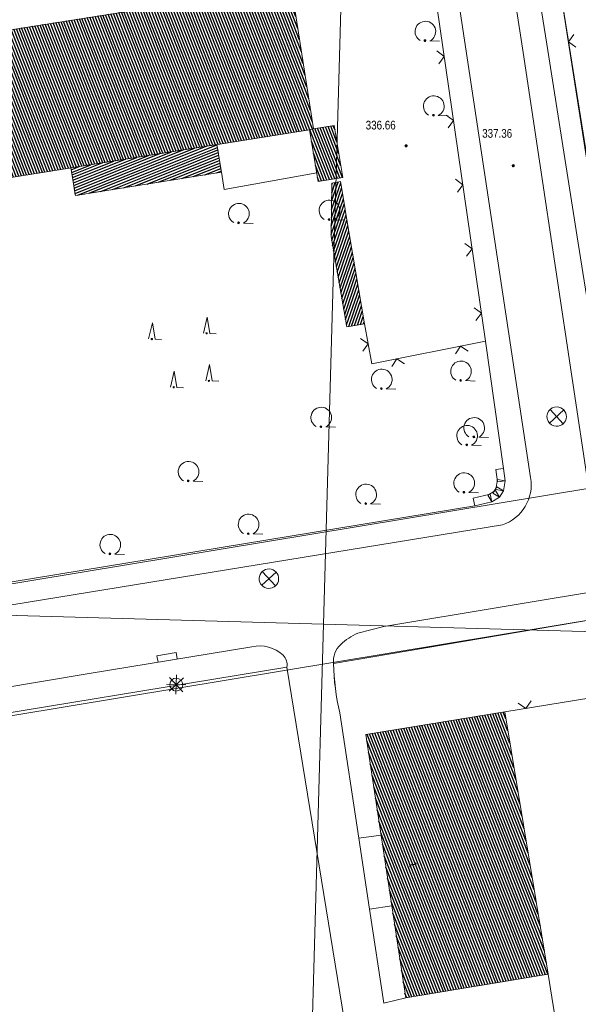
# Model space of a CAD drawing. Header units: metres. Extents: x 345144 to 348639, y 5629211 to 5635235.
# Tile 961 of 1056: x 347851 to 347894, y 5630909 to 5630984. Entities that reach past the tile are written whole.
import ezdxf
from ezdxf.enums import TextEntityAlignment as Align

# ---------------------------------------------------------------- set-up
doc = ezdxf.new("R2010")
doc.units = ezdxf.units.M
doc.header["$MEASUREMENT"] = 0
doc.linetypes.add('4_4', pattern=[1.4, 0.7, -0.7])
for name, color, linetype in [('011 Gebäude', 7, 'Continuous'), ('028 Geländeform', 7, 'Continuous'), ('028 Geländeform Ausg.', 7, 'Continuous'), ('065-066 Ver_Entsorgung', 7, 'Continuous'), ('065-066 Ver_Entsorgung Ausg.', 7, 'Continuous'), ('081-083 Topographie', 7, 'Continuous'), ('AX Flurstück', 7, 'Continuous'), ('AX Gebäude', 7, 'Continuous'), ('Blatt', 7, 'Continuous'), ('Definitionslinie', 7, 'Continuous'), ('Präsentationsobjekt -Text (punktförmig)', 7, 'Continuous')]:
    doc.layers.add(name, color=color, linetype=linetype)
doc.styles.add('ARIAL', font='arial.ttf', dxfattribs={"height": 1})
pattern_1 = [(111.5294117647, (0, 0), (-0.186045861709, -0.07339575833), [])]

# ---------------------------------------------------------------- blocks, each defined once
blk = doc.blocks.new('alk_5742_nrw')
at = {"color": 134, "lineweight": 5, "true_color": 0x00b2b2, "flags": 128}
for points in [[(1, 0), (-1, 0)], [(0.707333, -0.707333), (-0.707333, 0.707333)], [(-0.707333, -0.707333), (0.707333, 0.707333)], [(0, -1), (0, 1)]]:
    blk.add_lwpolyline(points, dxfattribs=at)
at = {"color": 134, "lineweight": 5, "true_color": 0x00b2b2}
for start, end in [(0, 180), (180, 0)]:
    blk.add_arc((0, 0), 0.666667, start, end, dxfattribs=at)
blk = doc.blocks.new('alk_3504_nrw')
at = {"color": 134, "lineweight": 5, "true_color": 0x00b2b2, "flags": 128}
for points in [[(-0.729333, -0.684), (-0.707333, -0.707333), (0.707333, 0.707333)], [(-0.707333, 0.707333), (0.707333, -0.707333)]]:
    blk.add_lwpolyline(points, dxfattribs=at)
at = {"color": 134, "lineweight": 5, "true_color": 0x00b2b2}
for start, end in [(90, -90), (-90, 90)]:
    blk.add_arc((0, 0), 1, start, end, dxfattribs=at)
blk = doc.blocks.new('alk_043x_nrw')
h = blk.add_hatch(color=7)
edge = h.paths.add_edge_path(flags=0)
edge.add_arc((0, 0), 1, 180, 360, ccw=False)
edge.add_arc((0, 0), 1, 0, 180, ccw=False)
blk = doc.blocks.new('alk_7200_nrwx2')
at = {"true_color": 0x2e2e2e}
h = blk.add_hatch(color=250, dxfattribs=at)
edge = h.paths.add_edge_path(flags=0)
edge.add_arc((-0.020544, -0.388118), 0.055525, 180, 360, ccw=False)
edge.add_arc((-0.020544, -0.388118), 0.055525, 0, 180, ccw=False)
at = {"color": 250, "lineweight": 5, "true_color": 0x2e2e2e, "flags": 128}
blk.add_lwpolyline([(-0.298168, -0.388118), (-0.020544, 1), (0.257079, -0.388118), (0.812326, -0.388118)], dxfattribs=at)
blk.add_lwpolyline([(-0.298168, -0.388118), (-0.020544, 1), (0.257079, -0.388118), (0.812326, -0.388118)], dxfattribs=at)
at = {"color": 250, "lineweight": 5, "true_color": 0x2e2e2e}
for start, end in [(0, 180), (180, 0)]:
    blk.add_arc((-0.020544, -0.388118), 0.055525, start, end, dxfattribs=at)
blk = doc.blocks.new('alk_7100_nrwx2')
at = {"true_color": 0x2e2e2e}
h = blk.add_hatch(color=250, dxfattribs=at)
edge = h.paths.add_edge_path(flags=0)
edge.add_arc((0.024073, -0.597267), 0.057254, 180, 360, ccw=False)
edge.add_arc((0.024073, -0.597267), 0.057255, 0, 180, ccw=False)
at = {"color": 250, "lineweight": 5, "true_color": 0x2e2e2e, "flags": 128}
blk.add_lwpolyline([(0.349382, -0.597267), (1, -0.597267)], dxfattribs=at)
at = {"color": 250, "lineweight": 5, "true_color": 0x2e2e2e}
for centre, radius, start, end in [((0.024073, 0.012362), 0.690995, -61.91481688, -118.08518312), ((0.024073, -0.597267), 0.057255, 0, 180), ((0.024073, -0.597267), 0.057254, 180, 0)]:
    blk.add_arc(centre, radius, start, end, dxfattribs=at)
blk = doc.blocks.new('swc_strasseneinlauf')
at = {"color": 7, "lineweight": 5, "flags": 128}
blk.add_lwpolyline([(-1, 0), (-1, -0.666667), (1, -0.666667), (1, 0)], dxfattribs=at)

msp = doc.modelspace()

# ---------------------------------------------------------------- hatches: boundary and pattern name
at = {"layer": '011 Gebäude', "true_color": 0x8f8f8f}
h = msp.add_hatch(dxfattribs=at)
h.set_pattern_fill('_USER', color=252, scale=0.2, angle=201.88235294, style=0, pattern_type=0)
h.set_pattern_definition([(201.882352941, (0, 0), (0.074540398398, -0.185590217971), [])])
h.paths.add_polyline_path([(347866.575, 5630972.728), (347855.318, 5630970.929), (347855.318, 5630970.929), (347854.978, 5630973.056), (347854.978, 5630973.056), (347866.235, 5630974.854), (347866.235, 5630974.854)], flags=0)
at = {"layer": '028 Geländeform', "true_color": 0xb27500}
h = msp.add_hatch(dxfattribs=at)
h.set_pattern_fill('_USER', color=44, scale=0.2, angle=250.95521515, style=0, pattern_type=0)
h.set_pattern_definition([(250.9552151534, (0, 0), (0.1890527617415, -0.065261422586), [])])
h.paths.add_polyline_path([(347876.236, 5630969.202), (347877.612, 5630961.039), (347877.612, 5630961.039), (347876.259, 5630960.796), (347876.259, 5630960.796), (347875.037, 5630967.762), (347875.037, 5630967.762), (347875.106, 5630971.876), (347875.106, 5630971.876), (347875.766, 5630971.998), (347875.766, 5630971.998), (347876.019, 5630970.499), (347876.019, 5630970.499)], flags=0)
at = {"layer": 'AX Gebäude', "true_color": 0x4f4f4f}
h = msp.add_hatch(dxfattribs=at)
h.set_pattern_fill('_USER', color=251, scale=0.2, angle=111.52941176, style=0, pattern_type=0)
h.set_pattern_definition(pattern_1)
h.paths.add_polyline_path([(347873.682, 5630976.062), (347873.387, 5630975.997), (347831.499, 5630969.304), (347831.179, 5630971.311), (347825.313, 5630970.373), (347801.325, 5630966.203), (347799.723, 5630977.745), (347827.417, 5630981.88), (347829.981, 5630982.262), (347830.228, 5630980.601), (347840.139, 5630982.078), (347839.9, 5630983.677), (347844.377, 5630984.344), (347844.607, 5630982.804), (347871.955, 5630987.123)], flags=0)
h = msp.add_hatch(dxfattribs=at)
h.set_pattern_fill('_USER', color=251, scale=0.2, angle=111.52941176, style=0, pattern_type=0)
h.set_pattern_definition(pattern_1)
h.paths.add_polyline_path([(347873.387, 5630975.997), (347873.682, 5630976.062), (347875.288, 5630976.322), (347875.937, 5630972.314), (347874.043, 5630972.008)], flags=0)
h = msp.add_hatch(dxfattribs=at)
h.set_pattern_fill('_USER', color=251, scale=0.2, angle=111.52941176, style=0, pattern_type=0)
h.set_pattern_definition(pattern_1)
h.paths.add_polyline_path([(347877.724, 5630929.373), (347888.432, 5630931.13), (347891.793, 5630910.9), (347880.796, 5630909.073)], flags=0)

# ---------------------------------------------------------------- linework, layer by layer
at = {"layer": '011 Gebäude', "color": 251, "linetype": 'Continuous', "lineweight": 13, "true_color": 0x4f4f4f, "flags": 128}
msp.add_lwpolyline([(347866.575, 5630972.728), (347855.318, 5630970.929), (347855.318, 5630970.929), (347854.978, 5630973.056), (347854.978, 5630973.056), (347866.235, 5630974.854), (347866.235, 5630974.854), (347866.575, 5630972.728)], dxfattribs=at)
at = {"layer": '081-083 Topographie', "color": 7, "linetype": 'Continuous', "lineweight": 5, "flags": 128}
for points in [[(347874.792, 5631077.861), (347875.946, 5631072.885), (347875.946, 5631072.885), (347876.957, 5631073.098), (347876.957, 5631073.098), (347884.067, 5631037.589), (347884.067, 5631037.589), (347886.787, 5631016.936), (347886.787, 5631016.936), (347888.141, 5631005.538), (347888.141, 5631005.538), (347889.671, 5630995.12), (347889.671, 5630995.12), (347891.696, 5630982.588), (347891.696, 5630982.588), (347894.108, 5630967.244), (347894.108, 5630967.244), (347897.049, 5630948.705), (347897.049, 5630948.705), (347898.735, 5630948.983)], [(347888.732, 5631011.891), (347889.944, 5631004.261), (347889.944, 5631004.261), (347891.173, 5630996.526), (347891.173, 5630996.526), (347892.453, 5630988.464), (347892.453, 5630988.464), (347895.008, 5630972.152)], [(347886.065, 5631004.69), (347887.22, 5630998.031), (347887.22, 5630998.031), (347888.621, 5630989.967), (347888.621, 5630989.967), (347889.858, 5630981.96), (347889.858, 5630981.96), (347894.91, 5630948.438)], [(347884.312, 5630989.723), (347890.435, 5630949.183)], [(347882.733, 5630988.752), (347886.954, 5630959.703), (347886.954, 5630959.703), (347878.189, 5630957.962), (347878.189, 5630957.962), (347877.612, 5630961.039)], [(347866.575, 5630972.728), (347866.798, 5630971.398), (347866.798, 5630971.398), (347873.934, 5630972.672)], [(347886.954, 5630959.703), (347888.349, 5630949.879)], [(347877.099, 5630937.186), (347879.1, 5630937.708), (347879.1, 5630937.708), (347952.281, 5630949.852)], [(347886.117, 5630947.018), (347887.453, 5630947.309), (347887.453, 5630947.309), (347888.043, 5630947.678), (347888.043, 5630947.678), (347888.34, 5630948.172), (347888.34, 5630948.172), (347888.474, 5630948.939), (347888.474, 5630948.939), (347888.349, 5630949.879)], [(347837.887, 5630939.084), (347886.117, 5630947.018)], [(347888.253, 5630945.542), (347833.82, 5630936.664), (347833.82, 5630936.664), (347813.473, 5630933.331), (347813.473, 5630933.331), (347803.715, 5630931.782)], [(347875.239, 5630934.843), (347900.992, 5630939.215)], [(347845.942, 5630932.332), (347856.236, 5630934.063), (347856.236, 5630934.063), (347868.93, 5630936.144)], [(347843.765, 5630929.995), (347871.638, 5630934.573)], [(347871.638, 5630934.573), (347876.082, 5630907.251)], [(347888.433, 5630931.13), (347901.549, 5630933.249)], [(347877.188, 5630921.375), (347875.708, 5630931.048)], [(347877.188, 5630921.375), (347878.898, 5630921.617)], [(347877.188, 5630921.375), (347878.006, 5630915.914)], [(347878.006, 5630915.914), (347879.722, 5630916.171)], [(347878.006, 5630915.914), (347879.109, 5630908.666), (347879.109, 5630908.666), (347880.796, 5630909.073)], [(347884.458, 5630887.28), (347882.066, 5630903.121), (347882.066, 5630903.121), (347892.728, 5630904.948), (347892.728, 5630904.948), (347891.794, 5630910.9)]]:
    msp.add_lwpolyline(points, dxfattribs=at)
at = {"layer": '081-083 Topographie', "color": 7, "linetype": 'Continuous', "lineweight": 5}
for centre, radius, start, end in [((347887.213, 5630948.64), 3.267435, -71.44307466, 9.56610314), ((347878.65, 5630933.435), 4.058091, 112.46459221, 134.91014782), ((347869.531, 5630933.608), 2.606242, 46.24401251, 103.33241262), ((347876.879, 5630935.067), 1.655227, 131.3748045, -172.22236213), ((347870.533, 5630934.715), 1.113833, -7.32276319, 44.09061956), ((347892.704, 5630935.076), 17.466791, -179.2356642, -166.66706883)]:
    msp.add_arc(centre, radius, start, end, dxfattribs=at)
at = {"layer": 'AX Flurstück', "color": 8, "linetype": 'Continuous', "lineweight": 13, "true_color": 0x808080, "flags": 128}
for points in [[(347888.732, 5631011.891), (347918.803, 5631016.113), (347944.018, 5631020.252), (347949.981, 5630980.804), (347895.045, 5630972.188), (347892.453, 5630988.464), (347889.944, 5631004.262), (347888.732, 5631011.891)], [(347749.29, 5630981.872), (347813.073, 5630992.239), (347816.519, 5630992.758), (347879.709, 5631002.383), (347885.711, 5631003.925), (347888.738, 5631004.166), (347889.944, 5631004.262), (347892.453, 5630988.464), (347895.045, 5630972.188), (347898.735, 5630948.983), (347780.13, 5630929.385), (347752.403, 5630975.981), (347749.29, 5630981.872)], [(347780.13, 5630929.385), (347898.735, 5630948.983), (347900.315, 5630939.103), (347792.397, 5630921.232), (347785.657, 5630920.113), (347780.13, 5630929.385)], [(347792.397, 5630921.232), (347900.315, 5630939.103)]]:
    msp.add_lwpolyline(points, dxfattribs=at)
at = {"layer": 'AX Gebäude', "color": 7, "linetype": 'Continuous', "lineweight": 5, "flags": 128}
for points in [[(347873.682, 5630976.062), (347873.387, 5630975.997), (347831.499, 5630969.304), (347831.179, 5630971.311), (347825.313, 5630970.373), (347801.325, 5630966.203), (347799.723, 5630977.745), (347827.417, 5630981.88), (347829.981, 5630982.262), (347830.228, 5630980.601), (347840.139, 5630982.078), (347839.9, 5630983.677), (347844.377, 5630984.344), (347844.607, 5630982.804), (347871.955, 5630987.123), (347873.682, 5630976.062)], [(347873.387, 5630975.997), (347873.682, 5630976.062), (347875.288, 5630976.322), (347875.937, 5630972.314), (347874.043, 5630972.008), (347873.387, 5630975.997)], [(347877.724, 5630929.373), (347888.432, 5630931.13), (347891.793, 5630910.9), (347880.796, 5630909.073), (347877.724, 5630929.373)]]:
    msp.add_lwpolyline(points, dxfattribs=at)
at = {"layer": 'Blatt', "color": 205, "linetype": 'Continuous', "lineweight": 5, "true_color": 0x873099, "flags": 128}
for points in [[(347374.708, 5630951.97), (347381.745, 5631201.846), (347881.503, 5631187.771), (347874.464, 5630937.896), (347374.708, 5630951.97)], [(347960.584, 5630953.98), (347963.101, 5630935.4), (347874.464, 5630937.896), (347881.503, 5631187.771), (347932.021, 5631186.349), (347933.647, 5631166.935), (347960.584, 5630953.98)], [(347367.669, 5630702.092), (347374.708, 5630951.97), (347874.464, 5630937.896), (347867.426, 5630688.019), (347367.669, 5630702.092)], [(348005.705, 5630725.733), (348009.874, 5630684.008), (347867.426, 5630688.019), (347874.464, 5630937.896), (347963.101, 5630935.4), (347975.383, 5630844.729), (348005.705, 5630725.733)]]:
    msp.add_lwpolyline(points, dxfattribs=at)
at = {"layer": 'Definitionslinie', "color": 7, "linetype": 'Continuous', "lineweight": 5, "flags": 128}
for points in [[(347889.671, 5630995.12), (347891.696, 5630982.588)], [(347888.621, 5630989.967), (347889.858, 5630981.96)], [(347884.312, 5630989.723), (347890.435, 5630949.183)], [(347882.733, 5630988.752), (347886.954, 5630959.703)], [(347892.453, 5630988.464), (347895.008, 5630972.152)], [(347893.76, 5630983.349), (347893.344, 5630982.778), (347893.915, 5630982.361)], [(347893.76, 5630983.349), (347893.344, 5630982.778), (347893.915, 5630982.361)], [(347891.696, 5630982.588), (347894.108, 5630967.244)], [(347883.342, 5630981.083), (347883.765, 5630981.65), (347883.198, 5630982.072)], [(347883.342, 5630981.083), (347883.765, 5630981.65), (347883.198, 5630982.072)], [(347889.858, 5630981.96), (347894.91, 5630948.438)], [(347884.061, 5630976.135), (347884.484, 5630976.702), (347883.917, 5630977.124)], [(347884.061, 5630976.135), (347884.484, 5630976.702), (347883.917, 5630977.124)], [(347866.575, 5630972.728), (347866.798, 5630971.398)], [(347866.798, 5630971.398), (347873.934, 5630972.672)], [(347884.78, 5630971.187), (347885.203, 5630971.753), (347884.636, 5630972.176)], [(347884.78, 5630971.187), (347885.203, 5630971.753), (347884.636, 5630972.176)], [(347885.499, 5630966.239), (347885.922, 5630966.805), (347885.355, 5630967.228)], [(347885.499, 5630966.239), (347885.922, 5630966.805), (347885.355, 5630967.228)], [(347894.108, 5630967.244), (347897.049, 5630948.705)], [(347886.218, 5630961.291), (347886.641, 5630961.857), (347886.074, 5630962.28)], [(347886.218, 5630961.291), (347886.641, 5630961.857), (347886.074, 5630962.28)], [(347877.612, 5630961.039), (347878.189, 5630957.962)], [(347877.501, 5630958.917), (347877.901, 5630959.501), (347877.317, 5630959.9)], [(347877.501, 5630958.917), (347877.901, 5630959.501), (347877.317, 5630959.9)], [(347878.189, 5630957.962), (347886.954, 5630959.703)], [(347886.954, 5630959.703), (347888.349, 5630949.879)], [(347885.611, 5630958.927), (347885.024, 5630959.32), (347884.631, 5630958.732)], [(347885.611, 5630958.927), (347885.024, 5630959.32), (347884.631, 5630958.732)], [(347880.707, 5630957.952), (347880.119, 5630958.345), (347879.726, 5630957.758)], [(347880.707, 5630957.952), (347880.119, 5630958.345), (347879.726, 5630957.758)], [(347879.1, 5630937.708), (347952.281, 5630949.852)], [(347887.754, 5630949.8), (347888.349, 5630949.879)], [(347887.754, 5630949.8), (347888.349, 5630949.879)], [(347887.754, 5630949.8), (347887.879, 5630948.86)], [(347887.754, 5630949.8), (347887.879, 5630948.86)], [(347887.755, 5630949.799), (347888.349, 5630949.879)], [(347887.755, 5630949.799), (347888.349, 5630949.879)], [(347888.349, 5630949.879), (347888.474, 5630948.939)], [(347887.749, 5630948.275), (347887.883, 5630949.042)], [(347887.749, 5630948.275), (347887.883, 5630949.042)], [(347887.879, 5630948.86), (347888.474, 5630948.939)], [(347887.879, 5630948.86), (347888.474, 5630948.939)], [(347887.883, 5630949.042), (347888.474, 5630948.939)], [(347887.883, 5630949.042), (347888.474, 5630948.939)], [(347888.34, 5630948.172), (347888.474, 5630948.939)], [(347887.135, 5630947.818), (347887.725, 5630948.187)], [(347887.135, 5630947.818), (347887.725, 5630948.187)], [(347887.529, 5630947.987), (347887.826, 5630948.481)], [(347887.529, 5630947.987), (347887.826, 5630948.481)], [(347887.725, 5630948.187), (347888.043, 5630947.678)], [(347887.725, 5630948.187), (347888.043, 5630947.678)], [(347888.34, 5630948.172), (347887.748, 5630948.276)], [(347888.34, 5630948.172), (347887.748, 5630948.276)], [(347887.749, 5630948.275), (347888.34, 5630948.172)], [(347887.749, 5630948.275), (347888.34, 5630948.172)], [(347887.826, 5630948.481), (347888.34, 5630948.172)], [(347887.826, 5630948.481), (347888.34, 5630948.172)], [(347888.043, 5630947.678), (347888.34, 5630948.172)], [(347885.989, 5630947.604), (347887.325, 5630947.895)], [(347885.989, 5630947.604), (347887.325, 5630947.895)], [(347886.117, 5630947.018), (347885.989, 5630947.604)], [(347885.989, 5630947.604), (347886.117, 5630947.018)], [(347886.117, 5630947.018), (347885.989, 5630947.604)], [(347885.989, 5630947.604), (347886.117, 5630947.018)], [(347886.117, 5630947.018), (347887.453, 5630947.309)], [(347887.135, 5630947.818), (347887.453, 5630947.309)], [(347887.135, 5630947.818), (347887.453, 5630947.309)], [(347887.453, 5630947.309), (347887.135, 5630947.817)], [(347887.453, 5630947.309), (347887.135, 5630947.817)], [(347887.325, 5630947.895), (347887.453, 5630947.309)], [(347887.325, 5630947.895), (347887.453, 5630947.309)], [(347887.453, 5630947.309), (347888.043, 5630947.678)], [(347888.043, 5630947.678), (347887.529, 5630947.988)], [(347888.043, 5630947.678), (347887.529, 5630947.988)], [(347887.529, 5630947.987), (347888.043, 5630947.678)], [(347887.529, 5630947.987), (347888.043, 5630947.678)], [(347837.887, 5630939.084), (347886.117, 5630947.018)], [(347833.82, 5630936.664), (347888.253, 5630945.542)], [(347875.239, 5630934.843), (347900.992, 5630939.215)], [(347877.099, 5630937.186), (347879.1, 5630937.708)], [(347856.236, 5630934.063), (347868.93, 5630936.144)], [(347843.765, 5630929.995), (347871.638, 5630934.573)], [(347871.638, 5630934.573), (347876.082, 5630907.251)], [(347845.942, 5630932.332), (347856.236, 5630934.063)], [(347888.433, 5630931.13), (347901.549, 5630933.249)], [(347889.482, 5630931.806), (347890.055, 5630931.392), (347890.469, 5630931.965)], [(347889.482, 5630931.806), (347890.055, 5630931.392), (347890.469, 5630931.965)], [(347875.708, 5630931.048), (347877.188, 5630921.375)], [(347877.188, 5630921.375), (347878.898, 5630921.617)], [(347877.188, 5630921.375), (347878.006, 5630915.914)], [(347878.006, 5630915.914), (347879.722, 5630916.171)], [(347878.006, 5630915.914), (347879.109, 5630908.666)], [(347891.794, 5630910.9), (347892.728, 5630904.948)], [(347879.109, 5630908.666), (347880.796, 5630909.073)]]:
    msp.add_lwpolyline(points, dxfattribs=at)
at = {"layer": 'Definitionslinie', "color": 250, "linetype": '4_4', "lineweight": 5, "true_color": 0x2e2e2e, "flags": 128}
for points in [[(347866.235, 5630974.854), (347866.575, 5630972.728)], [(347854.978, 5630973.056), (347855.318, 5630970.929)], [(347855.318, 5630970.929), (347866.575, 5630972.728)]]:
    msp.add_lwpolyline(points, dxfattribs=at)
at = {"layer": 'Definitionslinie', "color": 44, "linetype": 'Continuous', "lineweight": 5, "true_color": 0xb27500, "flags": 128}
for points in [[(347875.106, 5630971.876), (347875.037, 5630967.762)], [(347875.106, 5630971.876), (347875.766, 5630971.998)], [(347875.766, 5630971.998), (347876.019, 5630970.499)], [(347876.019, 5630970.499), (347876.236, 5630969.202)], [(347876.236, 5630969.202), (347877.612, 5630961.039)], [(347875.037, 5630967.762), (347876.259, 5630960.796)], [(347876.259, 5630960.796), (347877.612, 5630961.039)]]:
    msp.add_lwpolyline(points, dxfattribs=at)
at = {"layer": 'Definitionslinie', "color": 7, "linetype": 'Continuous', "lineweight": 5}
for centre, radius, start, end in [((347887.213, 5630948.64), 3.267905, -71.44307466, 9.56610314), ((347878.65, 5630933.435), 4.058091, 112.46459221, 134.91014782), ((347869.531, 5630933.608), 2.606242, 46.24401251, 103.33241262), ((347876.879, 5630935.067), 1.655227, 131.3748045, -172.22236213), ((347870.533, 5630934.715), 1.113833, -7.32276319, 44.09061956), ((347892.704, 5630935.076), 17.466554, -179.2356642, -166.66706883)]:
    msp.add_arc(centre, radius, start, end, dxfattribs=at)

# ---------------------------------------------------------------- block references
at = {"layer": '028 Geländeform', "xscale": 0.125, "yscale": 0.125, "rotation": -2.326094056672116}
for p in [(347880.826, 5630974.752), (347889.095, 5630973.221)]:
    msp.add_blockref('alk_043x_nrw', p, dxfattribs=at)
at = {"layer": '065-066 Ver_Entsorgung', "xscale": 0.75, "yscale": 0.75}
for name, p, rotation in [('alk_3504_nrw', (347892.439, 5630953.889), -2.325521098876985), ('alk_3504_nrw', (347870.244, 5630941.39), -2.326036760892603), ('alk_5742_nrw', (347863.096, 5630933.226), -2.325521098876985)]:
    msp.add_blockref(name, p, dxfattribs=dict(at, rotation=rotation))
at = {"layer": '065-066 Ver_Entsorgung Ausg.', "xscale": 0.75, "yscale": 0.75, "rotation": -170.7350631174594}
msp.add_blockref('swc_strasseneinlauf', (347862.43, 5630935.078), dxfattribs=at)
at = {"layer": '081-083 Topographie'}
for name, p, xscale, yscale, rotation in [('alk_7100_nrwx2', (347882.287, 5630983.548), 1.15275, 1.15275, -2.326094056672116), ('alk_7100_nrwx2', (347882.937, 5630977.797), 1.15275, 1.15275, -2.326094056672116), ('alk_7100_nrwx2', (347867.903, 5630969.508), 1.15275, 1.15275, -2.326094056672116), ('alk_7100_nrwx2', (347874.891, 5630969.761), 1.15275, 1.15275, -2.326094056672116), ('alk_7200_nrwx2', (347861.242, 5630960.211), 0.9005, 0.9005, -2.326094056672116), ('alk_7200_nrwx2', (347865.47, 5630960.652), 0.9005, 0.9005, -2.326036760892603), ('alk_7200_nrwx2', (347865.654, 5630956.99), 0.9005, 0.9005, -2.326036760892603), ('alk_7100_nrwx2', (347885.034, 5630957.358), 1.15275, 1.15275, -2.325521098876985), ('alk_7200_nrwx2', (347862.93, 5630956.491), 0.9005, 0.9005, -2.326094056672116), ('alk_7100_nrwx2', (347878.923, 5630956.729), 1.15275, 1.15275, -2.325521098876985), ('alk_7100_nrwx2', (347874.254, 5630953.794), 1.15275, 1.15275, -2.325521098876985), ('alk_7100_nrwx2', (347886.052, 5630952.998), 1.15275, 1.15275, -2.326094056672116), ('alk_7100_nrwx2', (347885.506, 5630952.393), 1.15275, 1.15275, -2.326094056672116), ('alk_7100_nrwx2', (347864.02, 5630949.617), 1.15275, 1.15275, -2.325521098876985), ('alk_7100_nrwx2', (347885.284, 5630948.736), 1.15275, 1.15275, -2.326094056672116), ('alk_7100_nrwx2', (347877.716, 5630947.868), 1.15275, 1.15275, -2.326036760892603), ('alk_7100_nrwx2', (347868.65, 5630945.55), 1.15275, 1.15275, -2.326036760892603), ('alk_7100_nrwx2', (347857.98, 5630943.994), 1.15275, 1.15275, -2.326036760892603)]:
    msp.add_blockref(name, p, dxfattribs=dict(at, xscale=xscale, yscale=yscale, rotation=rotation))

# ---------------------------------------------------------------- texts
at = {"layer": '028 Geländeform Ausg.', "color": 44, "true_color": 0xb27500, "style": 'ARIAL', "width": 0.8}
for s, p in [('336.66', (347877.713, 5630976.016)), ('337.36', (347886.698, 5630975.379))]:
    msp.add_text(s, height=0.6761367, dxfattribs=at).set_placement(p)
at = {"layer": 'Präsentationsobjekt -Text (punktförmig)', "color": 7, "style": 'ARIAL'}
msp.add_text('1', height=0.58947, rotation=-79.25069236, dxfattribs=at).set_placement((347881.067, 5630919.311), align=Align.CENTER)

doc.saveas('drawing.dxf')
